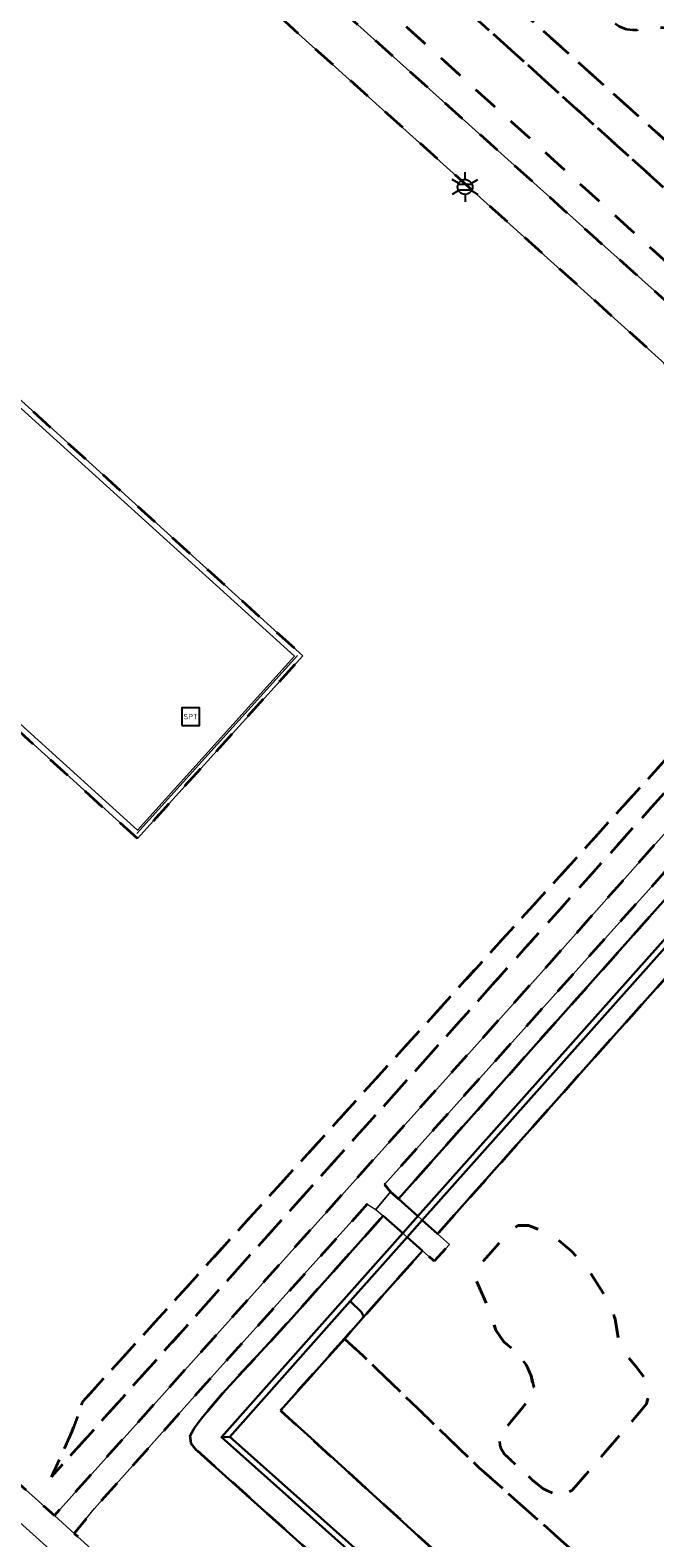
# Model space of a CAD drawing. Extents: x 105780 to 185197, y 477999 to 525027.
# Tile 97 of 562: x 106024 to 106077, y 479466 to 479594. Entities that reach past the tile are written whole.
import ezdxf
from ezdxf.enums import TextEntityAlignment as Align

# ---------------------------------------------------------------- set-up
doc = ezdxf.new("R2010")
doc.units = 0
doc.linetypes.add('XX-HIDDEN', pattern=[4, 2, -2])
for name, color, linetype, lineweight in [('B-GV-GR-MATERIAALGRENS-G', 252, 'XX-HIDDEN', 35), ('B-RO-IE-MEUBILAIR_WEGMEUBILAIR-S', 252, 'Continuous', 25), ('B-RO-IE-TERREINAFSCHEIDING_KUNSTMATIG_HEKWERK-G', 252, 'IE-TERREINAFSCHEIDING-KUNSTMATIG', 18), ('B-WE-GW-WATERGANG_SLOOT_INSTEEK-G', 252, 'Continuous', 30), ('B1-WE-KW-KUNSTWERK_DEK-BRUG', 252, 'Continuous', 18), ('B1-WE-VH-VERHARDING_ASFALT-GV', 252, 'Continuous', 18), ('B1-WE-VH-VERHARDING_BETONSTRAATSTEEN-GV', 252, 'Continuous', 18), ('B1-WE-VH-VERHARDING_HALFVERHARDING_SCHELP-GV', 252, 'Continuous', 18), ('B1-WE-VH-VERHARDING_TEGEL-GV', 252, 'Continuous', 18), ('B1-WE-VH-VERHARDING_TEGEL_RUBBER-GV', 252, 'Continuous', 18)]:
    doc.layers.add(name, color=color, linetype=linetype, lineweight=lineweight)
doc.styles.add('NLCS-ISO', font='NLCS-ISO.ttf')
doc.linetypes.add('IE-TERREINAFSCHEIDING-KUNSTMATIG', pattern='A,4,[82,NLCS.SHX,S=0.75,R=90,X=0,Y=0],4,-2', length=10)

# ---------------------------------------------------------------- blocks, each defined once
blk = doc.blocks.new('B-SIE-WEG_LICHTMAST-SO')
at = {"ltscale": 0.1}
for p, q in [((-1.1, 0.63), (-2.19, 1.27)), ((0, 1.27), (0, 2.53)), ((1.1, 0.63), (2.19, 1.27)), ((-1.1, -0.63), (-2.19, -1.27)), ((0, -1.27), (0, -2.53)), ((1.1, -0.63), (2.19, -1.27))]:
    blk.add_line(p, q, dxfattribs=at)
at = {"flags": 128}
for points in [[(-1.16, 0.5), (1.16, 0.5)], [(-1.16, -0.5), (1.16, -0.5)]]:
    blk.add_lwpolyline(points, dxfattribs=at)
at = {"ltscale": 0.1}
blk.add_circle((0, 0), 1.27, dxfattribs=at)
at = {"style": 'NLCS-ISO'}
blk.add_attdef('TYPE', text='', height=1.8, dxfattribs=at).set_placement((0, 2.53), align=Align.BOTTOM_CENTER)
blk = doc.blocks.new('SIE-WEG_SPEELTOESTEL-SO')
at = {"flags": 128}
blk.add_lwpolyline([(-0.75, -0.75), (0.75, -0.75), (0.75, 0.75), (-0.75, 0.75)], close=True, dxfattribs=at)
at = {"style": 'NLCS-ISO'}
blk.add_text('SPT', height=0.45, dxfattribs=at).set_placement((0, 0), align=Align.MIDDLE_CENTER)

msp = doc.modelspace()

# ---------------------------------------------------------------- linework, layer by layer
at = {"layer": 'B-GV-GR-MATERIAALGRENS-G', "flags": 128}
for points in [[(106130.173, 479548.781), (106129.911, 479548.834), (106129.647, 479548.882), (106129.417, 479548.919), (106128.913, 479548.951), (106128.382, 479548.918), (106127.789, 479548.842), (106127.151, 479548.754), (106126.47, 479548.694), (106125.75, 479548.711), (106125.02, 479548.865), (106124.35, 479549.162), (106123.759, 479549.541), (106123.227, 479549.969), (106122.738, 479550.417), (106122.281, 479550.861), (106121.845, 479551.279), (106121.421, 479551.656), (106120.972, 479552.008), (106120.479, 479552.366), (106119.961, 479552.74), (106119.434, 479553.141), (106118.952, 479553.555), (106118.438, 479554.086), (106118.003, 479554.686), (106117.652, 479555.525), (106117.501, 479556.411), (106117.461, 479557.263), (106117.456, 479558.064), (106117.429, 479558.783), (106117.34, 479559.378), (106117.164, 479559.848), (106116.863, 479560.287), (106116.439, 479560.731), (106115.916, 479561.17), (106115.317, 479561.614), (106114.674, 479562.072), (106114.014, 479562.562), (106113.401, 479563.078), (106112.799, 479563.6), (106112.172, 479564.104), (106111.517, 479564.625), (106110.859, 479565.182), (106110.227, 479565.793), (106109.653, 479566.478), (106109.175, 479567.259), (106108.932, 479567.887), (106108.782, 479568.513), (106108.688, 479569.114), (106108.614, 479569.676), (106108.535, 479570.188), (106108.432, 479570.627), (106108.289, 479571.003), (106107.887, 479571.555), (106107.463, 479572.103), (106106.954, 479572.679), (106106.219, 479573.309), (106105.427, 479573.995), (106104.805, 479574.461), (106104.24, 479574.8), (106103.923, 479574.912), (106103.549, 479574.994), (106103.109, 479575.061), (106102.62, 479575.131), (106102.097, 479575.23), (106101.544, 479575.392), (106100.994, 479575.659), (106100.536, 479576.016), (106100.168, 479576.414), (106099.877, 479576.798), (106099.606, 479577.181), (106099.368, 479577.507), (106099.147, 479577.766), (106098.918, 479577.97), (106098.716, 479578.109), (106098.472, 479578.251), (106098.204, 479578.391), (106097.917, 479578.528), (106097.615, 479578.666), (106097.302, 479578.807), (106096.995, 479578.948), (106096.614, 479579.116), (106096.226, 479579.271), (106095.82, 479579.425), (106095.4, 479579.584), (106094.969, 479579.756), (106094.532, 479579.948), (106094.083, 479580.175), (106093.162, 479580.76), (106092.314, 479581.438), (106091.532, 479582.17), (106090.798, 479582.927), (106090.092, 479583.684), (106089.4, 479584.414), (106088.692, 479585.11), (106087.766, 479585.98), (106086.837, 479586.864), (106085.913, 479587.75), (106084.992, 479588.631), (106084.069, 479589.506), (106083.14, 479590.369), (106082.189, 479591.231), (106081.741, 479591.658), (106081.31, 479592.104), (106080.901, 479592.533), (106080.507, 479592.925), (106080.121, 479593.266), (106079.742, 479593.54), (106079.342, 479593.753), (106079.105, 479593.846), (106078.83, 479593.935), (106078.545, 479594.013), (106078.246, 479594.078), (106077.942, 479594.133), (106077.636, 479594.177), (106077.356, 479594.207), (106077.067, 479594.211), (106076.756, 479594.181), (106076.392, 479594.123), (106075.991, 479594.057), (106075.547, 479594.002), (106075.059, 479593.988), (106074.528, 479594.058), (106073.91, 479594.29), (106073.377, 479594.621), (106072.921, 479594.988), (106072.518, 479595.356), (106072.15, 479595.691), (106071.811, 479595.968), (106071.484, 479596.177), (106071.181, 479596.319), (106070.829, 479596.453), (106070.443, 479596.582), (106070.029, 479596.714), (106069.592, 479596.863), (106069.141, 479597.039), (106068.687, 479597.26), (106068.043, 479597.661), (106067.45, 479598.111), (106066.898, 479598.59), (106066.377, 479599.085), (106065.88, 479599.581), (106065.4, 479600.063), (106064.927, 479600.52), (106064.499, 479600.905), (106064.043, 479601.294), (106063.568, 479601.698), (106063.088, 479602.129), (106062.621, 479602.595), (106062.182, 479603.108), (106061.793, 479603.682), (106061.491, 479604.295), (106061.268, 479604.922), (106061.101, 479605.545), (106060.969, 479606.156), (106060.85, 479606.742), (106060.729, 479607.298), (106060.583, 479607.838), (106060.388, 479608.501), (106060.199, 479609.179), (106060.011, 479609.843), (106059.816, 479610.49), (106059.607, 479611.113), (106059.374, 479611.706), (106059.107, 479612.274), (106058.844, 479612.747), (106058.574, 479613.18), (106058.269, 479613.63), (106057.943, 479614.081), (106057.603, 479614.532), (106057.254, 479614.984), (106056.903, 479615.437), (106056.678, 479615.724), (106056.449, 479616.006), (106056.216, 479616.29), (106055.977, 479616.575), (106055.737, 479616.861), (106055.493, 479617.15), (106055.251, 479617.442), (106050.345, 479622.467), (106048.41, 479624.129), (106047.363, 479625.22), (106046.3, 479626.365), (106045.448, 479627.158), (106038.669, 479619.649), (106138.155, 479530.666), (106138.794, 479530.892), (106139.448, 479530.934), (106140.228, 479530.871), (106140.713, 479530.709), (106141.338, 479530.538), (106141.534, 479530.437), (106141.72, 479530.374), (106141.851, 479530.349), (106142.022, 479530.331), (106142.212, 479530.323), (106142.416, 479530.325), (106142.631, 479530.335), (106142.858, 479530.35), (106143.069, 479530.367), (106143.579, 479530.434), (106144.077, 479530.54), (106144.58, 479530.686), (106145.082, 479530.867), (106145.579, 479531.078), (106146.07, 479531.315), (106146.565, 479531.58), (106146.75, 479531.678), (106146.938, 479531.771), (106147.101, 479531.853), (106147.23, 479531.924), (106147.323, 479531.985), (106147.405, 479532.061), (106147.477, 479532.186), (106147.547, 479532.369), (106147.579, 479532.524), (106147.497, 479532.706), (106147.397, 479532.848), (106147.267, 479533.014), (106147.116, 479533.2), (106146.979, 479533.378), (106146.665, 479533.76), (106146.328, 479534.099), (106145.949, 479534.428), (106145.535, 479534.751), (106145.094, 479535.073), (106144.634, 479535.4), (106144.176, 479535.731), (106143.802, 479536.005), (106143.432, 479536.27), (106143.059, 479536.528), (106142.686, 479536.779), (106142.308, 479537.019), (106141.929, 479537.25), (106141.566, 479537.457), (106141.24, 479537.611), (106140.871, 479537.747), (106140.448, 479537.886), (106139.99, 479538.043), (106139.511, 479538.244), (106139.027, 479538.523), (106138.578, 479538.92), (106138.242, 479539.418), (106138.032, 479539.936), (106137.899, 479540.435), (106137.806, 479540.904), (106137.719, 479541.351), (106137.635, 479541.699), (106137.519, 479542.027), (106137.413, 479542.263), (106137.289, 479542.522), (106137.159, 479542.78), (106137.025, 479543.033), (106136.883, 479543.286), (106136.739, 479543.535), (106136.591, 479543.774), (106136.235, 479544.318), (106135.856, 479544.847), (106135.455, 479545.357), (106135.033, 479545.844), (106134.591, 479546.301), (106134.129, 479546.726), (106133.643, 479547.117), (106133.315, 479547.355), (106132.969, 479547.589), (106132.616, 479547.809), (106132.258, 479548.014), (106131.894, 479548.2), (106131.159, 479548.509), (106130.925, 479548.586), (106130.68, 479548.658), (106130.43, 479548.722)], [(106038.669, 479619.649), (106036.723, 479617.494), (106062.439, 479594.312), (106064.671, 479592.302), (106124.122, 479538.769), (106135.288, 479528.656), (106135.538, 479528.94), (106136.006, 479529.425), (106136.502, 479529.819), (106137.042, 479530.188), (106137.974, 479530.602), (106138.155, 479530.666)], [(106094.012, 479550.935), (106093.946, 479550.994), (106094, 479551.057), (106085.946, 479558.233), (106085.649, 479558.501), (106078.089, 479565.305), (106037.399, 479601.93), (106028.722, 479609.741), (106020.388, 479617.11), (106018.696, 479618.593), (106017.24, 479618.795), (106000, 479599.762), (105956.834, 479551.914), (105945.723, 479539.204), (105952.292, 479533.382), (105970.24, 479517.137), (105987.712, 479501.477), (106000, 479490.463), (106025.733, 479467.428), (106067.974, 479514.497), (106082.991, 479531.416), (106097.743, 479547.723), (106095.754, 479549.495), (106095.683, 479549.44), (106095.341, 479548.702), (106084.166, 479536.163), (106065.946, 479515.848), (106063.051, 479512.61), (106051.739, 479500), (106025.497, 479470.746), (106027.229, 479474.557), (106028.159, 479477.146), (106048.927, 479500), (106068.034, 479521.027), (106093.666, 479549.287), (106093.955, 479549.953)], [(106080.971, 479571.482), (106061.651, 479588.948), (106051.244, 479598.356), (106029.347, 479616.948), (106028.252, 479615.721), (106048.543, 479597.223), (106071.613, 479576.486), (106093.448, 479557.045), (106098.535, 479552.51), (106130.6, 479523.334), (106131.202, 479524.018), (106131.367, 479524.205), (106126.83, 479528.341), (106110.158, 479543.21), (106099.107, 479553.641), (106094.617, 479558.715)], [(106064.671, 479592.302), (106062.439, 479594.312), (106036.723, 479617.494), (106029.347, 479616.948), (106051.244, 479598.356), (106061.651, 479588.948), (106080.971, 479571.482), (106094.617, 479558.715), (106099.107, 479553.641), (106110.158, 479543.21), (106126.83, 479528.341), (106131.367, 479524.205), (106134.208, 479527.431), (106134.21, 479527.432), (106135.288, 479528.656), (106124.122, 479538.769)], [(106032.814, 479525.114), (106002.412, 479552.65), (106016.514, 479568.195), (106046.908, 479540.696)], [(106063.051, 479512.61), (106065.946, 479515.848), (106084.166, 479536.163), (106095.341, 479548.702), (106095.683, 479549.44), (106094.012, 479550.935), (106093.955, 479549.953), (106093.666, 479549.287), (106068.034, 479521.027), (106048.927, 479500), (106028.159, 479477.146), (106027.229, 479474.557), (106025.497, 479470.746), (106051.739, 479500)], [(106037.848, 479473.013), (106037.399, 479473.566), (106037.313, 479474.246), (106037.684, 479474.899), (106038.246, 479475.672), (106040.067, 479477.842), (106042.329, 479480.288), (106045.702, 479483.934), (106053.773, 479492.96), (106053.141, 479493.52), (106052.411, 479493.954), (106041.13, 479481.429), (106038.66, 479478.686), (106029.15, 479468.038), (106027.422, 479465.916), (106056.966, 479439.289), (106074.009, 479423.998), (106095.673, 479448.396), (106121.279, 479476.917), (106143.756, 479502.059), (106144.276, 479502.848), (106144.447, 479503.684), (106144.352, 479504.665), (106144.133, 479505.453), (106143.777, 479506.096), (106143.072, 479506.897), (106138.881, 479510.564), (106123.342, 479524.704), (106100.411, 479545.252), (106099.144, 479545.078), (106097.993, 479544.642), (106097.127, 479543.88), (106081.379, 479526.272), (106081.553, 479525.319), (106082.15, 479524.787), (106092.888, 479536.842), (106097.822, 479542.148), (106098.365, 479542.494), (106098.915, 479542.446), (106099.457, 479542.186), (106100.459, 479541.343), (106119.552, 479524.263), (106140.307, 479505.484), (106140.82, 479504.584), (106140.843, 479503.625), (106140.582, 479502.568), (106140.113, 479501.976), (106118.118, 479477.286), (106081.118, 479436.386), (106080.555, 479436.149), (106079.783, 479436.286), (106079.18, 479436.561), (106078.281, 479437.171), (106065.821, 479447.951)], [(106114.842, 479484.488), (106114.523, 479484.795), (106114.018, 479486.131), (106113.362, 479487.574), (106112.651, 479488.599), (106112.561, 479488.729), (106111.648, 479489.904), (106111.548, 479491.129), (106111.889, 479492.305), (106113.067, 479493.916), (106115.428, 479496.564), (106118.802, 479500), (106119.747, 479501.122), (106120.29, 479501.984), (106120.236, 479502.95), (106119.741, 479503.872), (106114.701, 479508.366), (106113.209, 479509.556), (106113.005, 479509.671), (106100.048, 479521.612), (106091.828, 479528.873), (106085.5, 479521.796), (106086.538, 479520.87), (106085.311, 479519.445), (106084.239, 479520.386), (106072.482, 479507.24), (106064.854, 479498.67), (106058.411, 479491.432), (106059.42, 479490.532), (106058.133, 479489.102), (106057.128, 479489.991), (106052.037, 479484.271), (106050.464, 479482.503), (106051.149, 479481.877), (106052.024, 479481.078), (106061.932, 479471.531), (106070.036, 479464.354), (106070.278, 479461.129), (106070.681, 479460.006), (106070.763, 479459.087), (106071.364, 479452.387), (106074.273, 479449.737), (106079.399, 479445.19), (106080.11, 479445.158), (106080.199, 479445.259), (106080.205, 479445.744), (106080.081, 479452.043), (106080.051, 479453.537), (106080.18, 479455.845), (106080.714, 479457.839), (106081.481, 479459.309), (106081.886, 479459.784), (106084.456, 479462.796), (106095.272, 479474.273), (106095.928, 479474.921), (106096.597, 479475.493), (106096.916, 479475.844), (106097.483, 479475.657), (106098.744, 479475.084), (106099.959, 479474.316), (106103.398, 479471.734), (106103.5, 479471.645), (106108.615, 479477.437)], [(106080.865, 479523.345), (106080.279, 479523.859), (106079.609, 479524.3), (106053.874, 479495.644), (106054.391, 479495.017), (106055.07, 479494.411)], [(106063.38, 479483.222), (106064.071, 479482.248), (106065.221, 479481.247), (106065.96, 479480.308), (106066.389, 479479.328), (106066.607, 479478.338), (106066.365, 479477.506), (106064.306, 479474.978), (106063.682, 479474.109), (106063.778, 479473.238), (106064.084, 479472.691), (106066.484, 479470.478), (106067.397, 479469.728), (106068.499, 479469.208), (106069.263, 479469.262), (106069.869, 479469.575), (106075.589, 479476.15), (106076.229, 479476.951), (106076.465, 479477.955), (106076.284, 479478.878), (106075.368, 479480.073), (106074.38, 479481.291), (106073.834, 479482.533), (106073.553, 479484.164), (106073.096, 479485.535), (106072.298, 479486.762), (106071.225, 479488.437), (106069.842, 479489.961), (106068.532, 479491.057), (106067.264, 479491.712), (106066.17, 479492.151), (106065.271, 479492.135), (106064.659, 479491.771), (106062.146, 479488.917), (106061.709, 479488.318), (106061.595, 479487.73), (106061.871, 479487.08), (106062.298, 479486.12), (106062.933, 479484.695)], [(106076.229, 479476.951), (106075.589, 479476.15), (106069.869, 479469.575), (106069.263, 479469.262), (106068.499, 479469.208), (106067.397, 479469.728), (106066.484, 479470.478), (106064.084, 479472.691), (106063.778, 479473.238), (106063.682, 479474.109), (106064.306, 479474.978), (106066.365, 479477.506), (106066.607, 479478.338), (106066.389, 479479.328), (106065.96, 479480.308), (106065.221, 479481.247), (106064.071, 479482.248), (106063.38, 479483.222), (106062.933, 479484.695), (106062.298, 479486.12), (106061.871, 479487.08), (106061.595, 479487.73), (106061.709, 479488.318), (106062.146, 479488.917), (106064.659, 479491.771), (106065.271, 479492.135), (106066.17, 479492.151), (106067.264, 479491.712), (106068.532, 479491.057), (106069.842, 479489.961), (106071.225, 479488.437), (106072.298, 479486.762), (106073.096, 479485.535), (106073.553, 479484.164), (106073.834, 479482.533), (106074.38, 479481.291), (106075.368, 479480.073), (106076.284, 479478.878), (106076.465, 479477.955)], [(106050.464, 479482.503), (106045.023, 479476.391), (106047.597, 479474.046), (106056.464, 479465.966), (106071.364, 479452.387), (106070.763, 479459.087), (106070.681, 479460.006), (106070.278, 479461.129), (106070.036, 479464.354), (106061.932, 479471.531), (106052.024, 479481.078), (106051.149, 479481.877)]]:
    msp.add_lwpolyline(points, close=True, dxfattribs=at)
at = {"layer": 'B-RO-IE-TERREINAFSCHEIDING_KUNSTMATIG_HEKWERK-G', "flags": 128}
msp.add_lwpolyline([(106046.466, 479540.718), (106032.756, 479525.555)], dxfattribs=at)
at = {"layer": 'B-WE-GW-WATERGANG_SLOOT_INSTEEK-G', "flags": 128}
for points in [[(106083.822, 479523.295), (106082.548, 479521.871), (106056.732, 479492.929), (106055.444, 479491.482), (106048.8, 479484.018), (106039.976, 479474.104), (106040.682, 479474.146), (106049.174, 479483.686), (106050.966, 479485.7), (106055.818, 479491.15), (106057.106, 479492.597), (106082.923, 479521.54), (106084.195, 479522.962), (106090.516, 479530.032), (106098.704, 479539.188), (106117.285, 479522.597), (106138.054, 479503.712), (106138.756, 479503.75), (106117.619, 479522.969), (106098.664, 479539.894), (106090.143, 479530.364)], [(106082.548, 479521.871), (106080.865, 479523.345), (106055.07, 479494.411), (106056.732, 479492.929)], [(106084.239, 479520.386), (106082.923, 479521.54), (106057.106, 479492.597), (106058.411, 479491.432), (106064.854, 479498.67), (106072.482, 479507.24)], [(106138.756, 479503.75), (106138.054, 479503.712), (106121.07, 479484.586), (106118.124, 479481.313), (106106.833, 479468.767), (106080.103, 479439.068), (106071.304, 479446.898), (106040.682, 479474.146), (106039.976, 479474.104), (106080.143, 479438.364), (106121.442, 479484.252)], [(106057.128, 479489.991), (106055.818, 479491.15), (106050.966, 479485.7), (106051.921, 479484.774), (106052.097, 479484.427), (106052.037, 479484.271)], [(106045.023, 479476.391), (106050.464, 479482.503), (106052.037, 479484.271), (106052.097, 479484.427), (106051.921, 479484.774), (106050.966, 479485.7), (106049.174, 479483.686), (106040.682, 479474.146), (106071.304, 479446.898), (106071.364, 479452.387), (106056.464, 479465.966), (106047.597, 479474.046)]]:
    msp.add_lwpolyline(points, close=True, dxfattribs=at)
msp.add_lwpolyline([(106080.143, 479438.364), (106039.976, 479474.104), (106048.8, 479484.018), (106055.444, 479491.482), (106053.773, 479492.96), (106045.702, 479483.934), (106042.329, 479480.288), (106040.067, 479477.842), (106038.246, 479475.672), (106037.684, 479474.899), (106037.313, 479474.246), (106037.399, 479473.566), (106037.848, 479473.013), (106065.821, 479447.951)], dxfattribs=at)
at = {"layer": 'B1-WE-KW-KUNSTWERK_DEK-BRUG', "flags": 128}
msp.add_lwpolyline([(106053.141, 479493.52), (106053.773, 479492.96), (106057.128, 479489.991), (106058.133, 479489.102), (106059.42, 479490.532), (106058.411, 479491.432), (106055.07, 479494.411), (106054.391, 479495.017)], close=True, dxfattribs=at)
at = {"layer": 'B1-WE-VH-VERHARDING_ASFALT-GV', "flags": 128}
for points in [[(106037.399, 479601.93), (106078.089, 479565.305), (106085.649, 479558.501), (106085.946, 479558.233), (106094, 479551.057), (106094.175, 479551.258), (106095.472, 479552.753), (106093.424, 479554.586), (106093.564, 479554.743), (106092.368, 479555.846), (106093.448, 479557.045), (106071.613, 479576.486), (106048.543, 479597.223)], [(106082.991, 479531.416), (106067.974, 479514.497), (106025.733, 479467.428), (106027.422, 479465.916), (106029.15, 479468.038), (106038.66, 479478.686), (106041.13, 479481.429), (106052.411, 479493.954), (106053.141, 479493.52), (106054.391, 479495.017), (106053.874, 479495.644), (106079.609, 479524.3)]]:
    msp.add_lwpolyline(points, dxfattribs=at)
msp.add_lwpolyline([(106055.07, 479494.411), (106054.391, 479495.017), (106053.141, 479493.52), (106053.773, 479492.96), (106057.128, 479489.991), (106058.133, 479489.102), (106059.42, 479490.532), (106058.411, 479491.432)], close=True, dxfattribs=at)
at = {"layer": 'B1-WE-VH-VERHARDING_BETONSTRAATSTEEN-GV', "flags": 128}
msp.add_lwpolyline([(106017.877, 479471.249), (106013.859, 479466.834), (106015.752, 479465.103), (106016.148, 479457.586), (106016.215, 479456.319), (106013.592, 479453.404), (106017.25, 479450.123), (106020.018, 479453.211), (106021, 479453.247), (106028.604, 479453.523), (106032.482, 479450.058), (106036.497, 479454.515)], close=True, dxfattribs=at)
at = {"layer": 'B1-WE-VH-VERHARDING_HALFVERHARDING_SCHELP-GV', "flags": 128}
msp.add_lwpolyline([(106074.528, 479594.058), (106075.059, 479593.988), (106075.547, 479594.002)], dxfattribs=at)
at = {"layer": 'B1-WE-VH-VERHARDING_TEGEL-GV', "flags": 128}
for points in [[(106032.814, 479525.114), (106046.908, 479540.696), (106016.514, 479568.195), (106002.412, 479552.65)], [(106032.808, 479525.833), (106003.132, 479552.674), (106016.532, 479567.491), (106046.203, 479540.655)], [(106027.422, 479465.916), (106025.733, 479467.428), (106000, 479490.463), (105987.712, 479501.477), (105986.201, 479499.761), (106000, 479487.322), (106017.877, 479471.249), (106036.497, 479454.515), (106066.435, 479427.561), (106099.682, 479397.772), (106102.339, 479397.911), (106105.919, 479401.865), (106102.636, 479404.997), (106099.47, 479407.993), (106097.894, 479406.376), (106090.697, 479412.772), (106078.994, 479423.224), (106077.117, 479421.21), (106075.559, 479422.608), (106074.009, 479423.998), (106056.966, 479439.289)], [(106055.07, 479494.411), (106054.391, 479495.017), (106053.141, 479493.52), (106053.773, 479492.96), (106055.444, 479491.482), (106056.732, 479492.929)], [(106058.411, 479491.432), (106057.106, 479492.597), (106055.818, 479491.15), (106057.128, 479489.991), (106058.133, 479489.102), (106059.42, 479490.532)]]:
    msp.add_lwpolyline(points, close=True, dxfattribs=at)
at = {"layer": 'B1-WE-VH-VERHARDING_TEGEL_RUBBER-GV', "flags": 128}
msp.add_lwpolyline([(106032.808, 479525.833), (106046.203, 479540.655), (106016.532, 479567.491), (106003.132, 479552.674)], close=True, dxfattribs=at)

# ---------------------------------------------------------------- block references
at = {"layer": 'B-RO-IE-MEUBILAIR_WEGMEUBILAIR-S', "xscale": 0.5, "yscale": 0.5, "zscale": 0.5}
msp.add_blockref('B-SIE-WEG_LICHTMAST-SO', (106060.756, 479580.63), dxfattribs=at)
at = {"layer": 'B-RO-IE-MEUBILAIR_WEGMEUBILAIR-S'}
msp.add_blockref('SIE-WEG_SPEELTOESTEL-SO', (106037.351, 479535.503), dxfattribs=at)

doc.saveas('drawing.dxf')
